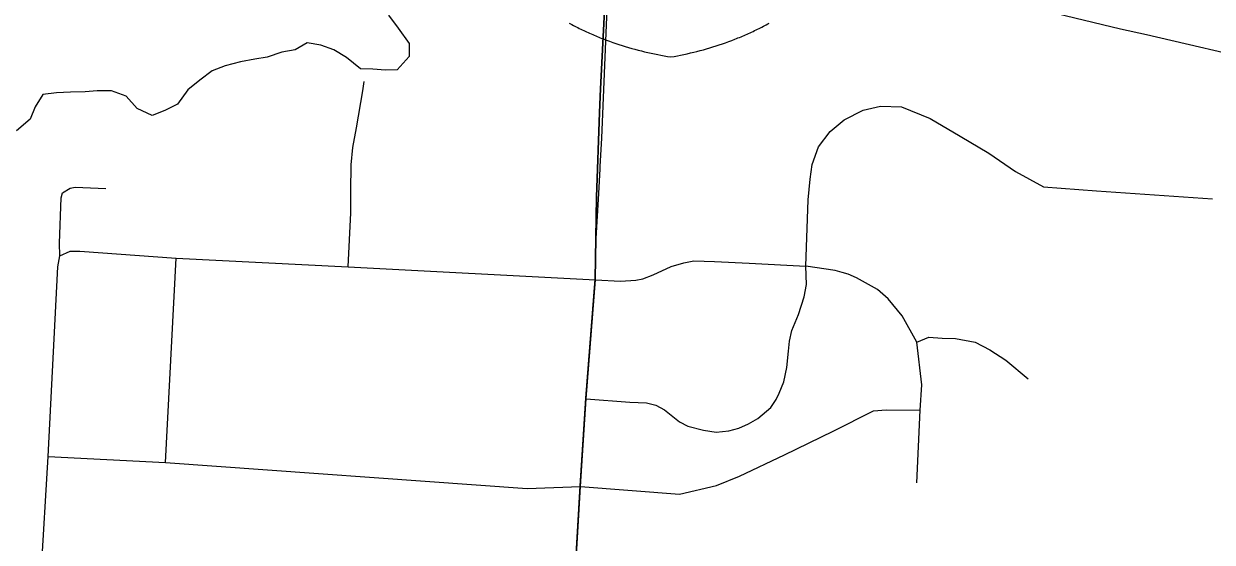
# Model space of a CAD drawing. Extents: x 114843 to 284848, y 317643 to 566895.
# Drawn here: x 217610 to 222655, y 436272 to 438472 of the extents above; entities that cross this region are included whole.
import ezdxf

# ---------------------------------------------------------------- set-up
doc = ezdxf.new("R2010")
doc.units = 0
for name, color, linetype in [('GM_X_City_Street', 7, 'Continuous'), ('GM_X_Corporation', 7, 'Continuous'), ('GM_X_County_Road', 7, 'Continuous'), ('GM_X_Interstate_Shield', 7, 'Continuous'), ('GM_X_Minor_River', 7, 'Continuous'), ('GM_X_Township', 7, 'Continuous'), ('GM_X_Township_Road', 7, 'Continuous')]:
    doc.layers.add(name, color=color, linetype=linetype)

msp = doc.modelspace()

# ---------------------------------------------------------------- linework, layer by layer
at = {"layer": 'GM_X_City_Street'}
for points in [[(218986.8, 437440.1), (218998.2, 437670.2), (218997.5, 437761.7), (218999.3, 437874.1), (219006.6, 437947.4), (219021.7, 438031.1), (219049.3, 438188.2), (219054.3, 438227.4)], [(219997.7, 436881), (220182.1, 436866.7), (220254, 436862.9), (220293.7, 436853.6), (220329.3, 436833.5), (220393.3, 436782.2), (220428.3, 436764), (220495.2, 436747), (220549.9, 436738.5), (220603.4, 436744.3), (220645.2, 436755.3), (220686.9, 436773.8), (220726.4, 436796.6), (220780.8, 436844.2), (220804.1, 436877.7), (220816.8, 436904.6), (220836.8, 436953), (220849.3, 437013.1), (220856.3, 437082.9), (220860.3, 437124.8), (220870.7, 437169.9), (220898.1, 437238.7), (220922.2, 437312.9), (220932.5, 437365.6), (220930, 437444.1), (220939.4, 437725.6), (220949, 437812.4), (220956.7, 437874.5), (220983.1, 437950.3), (221033.9, 438015.5), (221092.9, 438064.5), (221173.6, 438105.6), (221246.4, 438122.3), (221335.5, 438120.3), (221457.7, 438070.1), (221584.9, 437995), (221706.5, 437922.6), (221819.7, 437844.6), (221938.4, 437780.7), (222163.8, 437762.6), (222656.6, 437729.6)], [(217774.1, 437755.1), (217806.1, 437774.4), (217828, 437778.2), (217958.3, 437772.5)], [(217683, 436137.5), (217713, 436634.9), (217753.5, 437440.6), (217762.5, 437487.1), (217761.7, 437541.4), (217768.4, 437733.1), (217774.1, 437755.1)], [(217762.5, 437487.1), (217806.4, 437507.1), (217848.1, 437507.4), (218256.2, 437477.9), (218986.8, 437440.1), (220036.7, 437385.3), (220143.3, 437379.1), (220208, 437383.6), (220237.6, 437390.4), (220282.1, 437406.4), (220358.6, 437441.7), (220411.4, 437457.7), (220455.1, 437465.5), (220541.8, 437463.6), (220689.7, 437455.6), (220930, 437444.1)], [(221401.8, 436524), (221414.7, 436832.7), (221422.1, 436940), (221401.6, 437121), (221339, 437232.9), (221279.8, 437304.4), (221234, 437344.5), (221144.5, 437394), (221109.2, 437409.2), (221084.5, 437416.8), (221054.2, 437425), (220930, 437444.1)], [(221401.6, 437121), (221452, 437141.7), (221508.7, 437138), (221565.3, 437136.4), (221648.4, 437120.8), (221711.3, 437088.9), (221778.4, 437044.8), (221874.1, 436964.6)], [(219747, 436499.3), (219972.9, 436508), (220394, 436476.2), (220550.2, 436512.4), (220648.1, 436551.8), (220839.8, 436642.7), (221045.4, 436743.8), (221217.5, 436829.3), (221271.1, 436833.7), (221414.7, 436832.7)]]:
    msp.add_lwpolyline(points, dxfattribs=at)
at = {"layer": 'GM_X_Corporation'}
msp.add_lwpolyline([(221760.7, 438573), (222265.4, 438450.3), (222375.9, 438427.3), (222887.4, 438307.5)], dxfattribs=at)
at = {"layer": 'GM_X_County_Road'}
for p, q in [((220050.6, 437751.5), (220056.2, 437856.2)), ((220056.2, 437856.2), (220056.8, 437866.7))]:
    msp.add_line(p, q, dxfattribs=at)
for points in [[(220056.8, 437866.7), (220063.3, 437987.1), (220087.1, 438535.1)], [(219696.1, 431706.4), (219698.6, 431754.8), (219712.2, 432014.4), (219820, 433861.8), (219838.7, 434226.3), (219871.6, 434827.2), (219931, 435780.4), (219972.9, 436508), (219997.7, 436881), (220036.7, 437385.3), (220039, 437536.7), (220050.6, 437751.5)]]:
    msp.add_lwpolyline(points, dxfattribs=at)
at = {"layer": 'GM_X_Interstate_Shield'}
for points in [[(219924.8, 438475.1), (219930.9, 438471.8), (219937, 438468.6), (219943.1, 438465.4), (219949.3, 438462.2), (219955.5, 438459.1), (219961.7, 438455.9), (219967.9, 438452.8), (219974.2, 438449.8), (219980.4, 438446.8), (219986.7, 438443.8), (219993, 438440.8), (219999.4, 438437.9), (220005.7, 438435), (220012.1, 438432.2), (220018.5, 438429.3), (220024.9, 438426.5), (220031.3, 438423.8), (220037.8, 438421.1), (220044.2, 438418.4), (220050.7, 438415.7), (220057.2, 438413.1), (220063.8, 438410.5), (220070.3, 438407.9), (220076.9, 438405.4), (220083.4, 438402.9), (220096.6, 438398), (220109.9, 438393.3), (220123.2, 438388.7), (220136.6, 438384.2), (220150, 438379.9), (220163.5, 438375.7), (220177.1, 438371.6), (220190.7, 438367.7), (220204.3, 438363.9), (220218, 438360.3), (220231.7, 438356.8), (220245.5, 438353.4), (220259.3, 438350.2), (220273.1, 438347.1), (220287, 438344.2), (220300.9, 438341.4), (220314.8, 438338.7), (220328.7, 438336.2), (220342.7, 438333.8), (220356.7, 438331.5)], [(220356.7, 438331.5), (220370.6, 438334), (220384.5, 438336.6), (220398.4, 438339.3), (220412.3, 438342.2), (220426.2, 438345.2), (220440, 438348.3), (220453.8, 438351.6), (220467.5, 438355), (220481.2, 438358.6), (220494.9, 438362.3), (220508.5, 438366.1), (220522.1, 438370.1), (220535.6, 438374.2), (220549.1, 438378.5), (220562.5, 438382.9), (220575.9, 438387.4), (220589.2, 438392.1), (220602.5, 438396.9), (220615.7, 438401.8), (220628.8, 438406.9), (220635.3, 438409.4), (220641.9, 438412.1), (220648.4, 438414.7), (220654.9, 438417.4), (220661.3, 438420.1), (220667.8, 438422.9), (220674.2, 438425.7), (220680.6, 438428.5), (220687, 438431.3), (220693.4, 438434.2), (220699.7, 438437.1), (220706.1, 438440.1), (220712.4, 438443.1), (220718.7, 438446.1), (220724.9, 438449.1), (220731.2, 438452.2), (220737.4, 438455.3), (220743.6, 438458.5), (220749.8, 438461.6), (220755.9, 438464.8), (220762.1, 438468.1), (220768.2, 438471.4), (220774.3, 438474.7)]]:
    msp.add_lwpolyline(points, dxfattribs=at)
at = {"layer": 'GM_X_Minor_River'}
for points in [[(219157.8, 438509.4), (219199.7, 438453.2), (219245.7, 438388.9), (219245.5, 438332.8), (219195.4, 438276.7), (219145.4, 438274.9), (219091.4, 438279), (219039.4, 438281.1), (218979.4, 438329.4), (218925.4, 438361.6), (218871.4, 438381.7), (218813.4, 438391.9), (218761.4, 438361.9), (218705.3, 438352), (218643.2, 438330.1), (218591.2, 438322.2), (218529.1, 438310.3)], [(218529.1, 438310.3), (218465.1, 438294.4), (218409, 438272.5), (218356.9, 438232.5), (218306.8, 438192.5), (218262.7, 438130.5), (218208.6, 438104.5), (218154.5, 438082.6), (218090.5, 438112.8), (218044.6, 438165), (217982.6, 438187.2), (217920.6, 438187.4), (217870.6, 438183.5), (217808.5, 438181.6), (217748.5, 438179.7), (217690.4, 438171.8), (217658.3, 438119.8), (217636.2, 438067.7), (217578.1, 438017.7)]]:
    msp.add_lwpolyline(points, dxfattribs=at)
at = {"layer": 'GM_X_Township'}
for points in [[(219929.8, 435783.2), (219971.7, 436510.8), (219996.5, 436883.8), (220035.5, 437388.1), (220040.8, 437736.4), (220053.8, 438095.9), (220058.8, 438196.1), (220090.5, 438834.8), (220094.2, 438910.2), (220109.7, 439097.2), (220114.1, 439152.3), (220118.7, 439218.6), (220122.3, 439276.1), (220139.7, 439557.2), (220146.8, 439808.2), (220152.1, 440000.5), (220163.7, 440233.2), (220214.5, 441051.4), (220390.2, 444377.6)], [(220390.2, 444377.6), (220214.5, 441051.4), (220163.7, 440233.2), (220152.1, 440000.5), (220146.8, 439808.2), (220139.7, 439557.2), (220122.3, 439276.1), (220118.7, 439218.6), (220114.1, 439152.3), (220109.7, 439097.2), (220094.2, 438910.2), (220090.5, 438834.8), (220058.8, 438196.1), (220053.8, 438095.9), (220040.8, 437736.4), (220035.5, 437388.1), (219996.5, 436883.8), (219971.7, 436510.8), (219929.8, 435783.2)]]:
    msp.add_lwpolyline(points, dxfattribs=at)
at = {"layer": 'GM_X_Township_Road'}
msp.add_line((218211.5, 436610.7), (218256.2, 437477.9), dxfattribs=at)
msp.add_lwpolyline([(217713, 436634.9), (218211.5, 436610.7), (219747, 436499.3)], dxfattribs=at)

doc.saveas('drawing.dxf')
